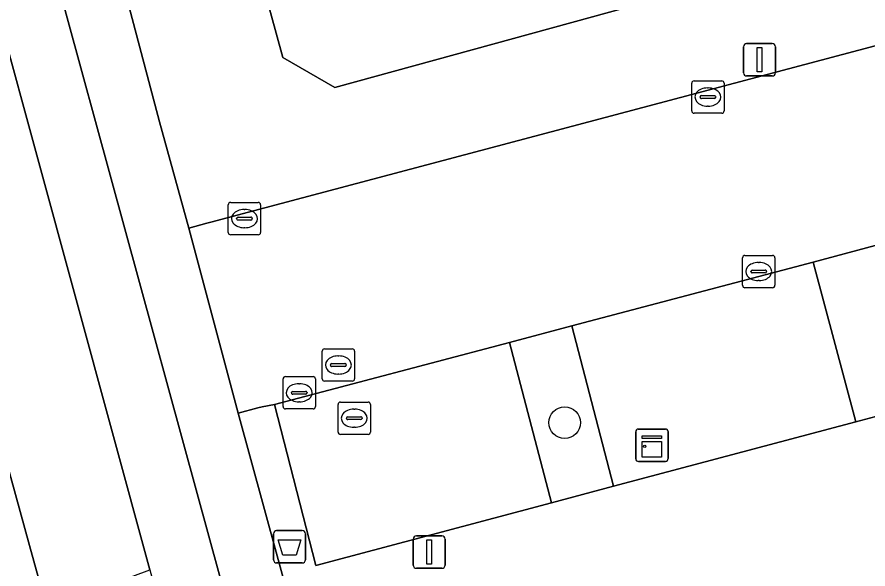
# Model space of a CAD drawing. Extents: x 162542 to 163147, y 380779 to 381521.
# Drawn here: x 162583.25 to 162609.54, y 381073.99 to 381091.04 of the extents above; entities that cross this region are included whole.
import ezdxf

# ---------------------------------------------------------------- set-up
doc = ezdxf.new("R2010")
doc.units = 0
for name, color, linetype in [('IMGEO_Afvalbak', 7, 'Continuous'), ('IMGEO_Berm_open', 7, 'Continuous'), ('IMGEO_Boom', 7, 'Continuous'), ('IMGEO_Fietspad_gesloten', 7, 'Continuous'), ('IMGEO_Groenvoorziening', 7, 'Continuous'), ('IMGEO_Kast', 7, 'Continuous'), ('IMGEO_Kolk', 7, 'Continuous'), ('IMGEO_Lichtmast', 7, 'Continuous'), ('IMGEO_Pand', 7, 'Continuous'), ('IMGEO_Parkeervlak_open', 7, 'Continuous'), ('IMGEO_Rijbaan_lokaal_open', 7, 'Continuous'), ('IMGEO_Rijbaan_regionaal_gesloten', 7, 'Continuous'), ('IMGEO_Rioolput', 7, 'Continuous'), ('IMGEO_Voetpad_open', 7, 'Continuous')]:
    doc.layers.add(name, color=color, linetype=linetype)

msp = doc.modelspace()

# ---------------------------------------------------------------- linework, layer by layer
at = {"layer": 'IMGEO_Afvalbak'}
for p, q in [((162591.168, 381074.274), (162591.168, 381075.074)), ((162591.168, 381075.074), (162591.168, 381074.274)), ((162591.268, 381075.174), (162592.058, 381075.174)), ((162592.058, 381075.174), (162591.268, 381075.174)), ((162592.158, 381075.074), (162592.158, 381074.274)), ((162592.158, 381074.274), (162592.158, 381075.074)), ((162592.058, 381074.174), (162591.268, 381074.174)), ((162591.268, 381074.174), (162592.058, 381074.174))]:
    msp.add_line(p, q, dxfattribs=at)
msp.add_lwpolyline([(162591.311, 381074.888), (162592.015, 381074.888), (162591.866, 381074.418), (162591.46, 381074.418), (162591.311, 381074.888)], dxfattribs=at)
for centre, start, end in [((162591.268, 381075.074), 90, 180), ((162591.268, 381075.074), 90, 180), ((162592.058, 381075.074), 0, 90), ((162592.058, 381075.074), 360, 90), ((162591.268, 381074.274), 180, 270), ((162591.268, 381074.274), 180, 270), ((162592.058, 381074.274), 270, 0), ((162592.058, 381074.274), 270, 0)]:
    msp.add_arc(centre, 0.1, start, end, dxfattribs=at)
at = {"layer": 'IMGEO_Berm_open'}
msp.add_lwpolyline([(162580.802, 381084.996), (162580.998, 381084.286), (162583.636, 381074.717), (162584.166, 381072.775), (162587.35, 381073.966), (162579.233, 381103.719), (162578.269, 381107.238), (162572.307, 381129.01), (162568.784, 381141.877)], dxfattribs=at)
at = {"layer": 'IMGEO_Boom'}
msp.add_circle((162600.169, 381078.511), 0.489, dxfattribs=at)
at = {"layer": 'IMGEO_Fietspad_gesloten'}
for points in [[(162643.462, 380875.449), (162639.655, 380889.439), (162637.353, 380897.897), (162637.06, 380898.972), (162635.614, 380904.269), (162634.818, 380907.18), (162628.553, 380930.119), (162627.119, 380935.366), (162613.988, 380983.443), (162609.049, 381001.918), (162603.581, 381022.358), (162590.197, 381071.276), (162588.809, 381076.324), (162582.093, 381100.864), (162580.289, 381107.447), (162569.546, 381146.716), (162569.494, 381146.907), (162565.078, 381163.085), (162555.861, 381196.62), (162551.297, 381213.188), (162551.179, 381213.625), (162548.732, 381222.717), (162546.96, 381221.17)], [(162563.738, 381160.379), (162566.376, 381150.67), (162568.784, 381141.877), (162572.307, 381129.01), (162578.269, 381107.238), (162579.233, 381103.719), (162587.35, 381073.966), (162588.244, 381070.704), (162588.271, 381070.711), (162589.315, 381066.9), (162589.289, 381066.894), (162595.339, 381044.824)]]:
    msp.add_lwpolyline(points, dxfattribs=at)
at = {"layer": 'IMGEO_Groenvoorziening'}
msp.add_lwpolyline([(162601.678, 381076.544), (162600.386, 381081.498), (162598.465, 381080.991), (162599.761, 381076.034)], close=True, dxfattribs=at)
at = {"layer": 'IMGEO_Kast'}
for p, q in [((162602.362, 381077.388), (162602.362, 381078.229)), ((162602.362, 381078.229), (162602.362, 381077.388)), ((162602.437, 381078.313), (162603.278, 381078.313)), ((162603.278, 381078.313), (162602.437, 381078.313)), ((162603.362, 381078.238), (162603.362, 381077.397)), ((162603.362, 381077.397), (162603.362, 381078.238)), ((162603.287, 381077.313), (162602.446, 381077.313)), ((162602.446, 381077.313), (162603.287, 381077.313))]:
    msp.add_line(p, q, dxfattribs=at)
for points in [[(162602.557, 381078.103), (162603.157, 381078.103), (162603.157, 381078.018), (162602.557, 381078.018), (162602.557, 381078.103)], [(162602.557, 381077.928), (162603.157, 381077.928), (162603.157, 381077.439), (162602.557, 381077.439), (162602.557, 381077.928)]]:
    msp.add_lwpolyline(points, dxfattribs=at)
msp.add_circle((162602.641, 381077.777), 0.0377, dxfattribs=at)
for centre, start, end in [((162602.44, 381078.235), 92.4484, 184.2845), ((162602.44, 381078.235), 92.4484, 184.2845), ((162603.284, 381078.235), 2.4484, 94.2845), ((162603.284, 381078.235), 2.4484, 94.2845), ((162602.44, 381077.391), 182.4484, 274.2845), ((162602.44, 381077.391), 182.4484, 274.2845), ((162603.284, 381077.391), 272.4484, 4.2845), ((162603.284, 381077.391), 272.4484, 4.2845)]:
    msp.add_arc(centre, 0.0779, start, end, dxfattribs=at)
at = {"layer": 'IMGEO_Kolk'}
for p, q in [((162604.092, 381088.145), (162604.092, 381088.997)), ((162604.167, 381089.071), (162605.019, 381089.071)), ((162605.093, 381088.997), (162605.093, 381088.145)), ((162604.58, 381088.851), (162604.605, 381088.851)), ((162604.351, 381088.565), (162604.351, 381088.577)), ((162604.789, 381088.528), (162604.391, 381088.528)), ((162604.394, 381088.614), (162604.792, 381088.614)), ((162604.835, 381088.577), (162604.835, 381088.565)), ((162604.603, 381088.291), (162604.578, 381088.291)), ((162605.019, 381088.071), (162604.167, 381088.071)), ((162589.772, 381084.388), (162589.772, 381085.24)), ((162589.847, 381085.314), (162590.699, 381085.314)), ((162590.773, 381085.24), (162590.773, 381084.388)), ((162590.26, 381085.094), (162590.285, 381085.094)), ((162590.031, 381084.808), (162590.031, 381084.82)), ((162590.469, 381084.771), (162590.071, 381084.771)), ((162590.074, 381084.857), (162590.472, 381084.857)), ((162590.515, 381084.82), (162590.515, 381084.808)), ((162590.283, 381084.534), (162590.258, 381084.534)), ((162590.699, 381084.314), (162589.847, 381084.314)), ((162605.738, 381083.679), (162606.59, 381083.679)), ((162605.663, 381082.753), (162605.663, 381083.605)), ((162606.151, 381083.459), (162606.176, 381083.459)), ((162606.664, 381083.605), (162606.664, 381082.753)), ((162605.922, 381083.173), (162605.922, 381083.185)), ((162606.36, 381083.136), (162605.962, 381083.136)), ((162605.965, 381083.222), (162606.363, 381083.222)), ((162606.406, 381083.185), (162606.406, 381083.173)), ((162606.174, 381082.899), (162606.149, 381082.899)), ((162606.59, 381082.679), (162605.738, 381082.679)), ((162591.464, 381079.007), (162591.464, 381079.859)), ((162591.539, 381079.933), (162592.391, 381079.933)), ((162591.952, 381079.713), (162591.977, 381079.713)), ((162592.465, 381079.859), (162592.465, 381079.007)), ((162591.766, 381079.476), (162592.164, 381079.476)), ((162591.723, 381079.427), (162591.723, 381079.439)), ((162592.161, 381079.39), (162591.763, 381079.39)), ((162592.207, 381079.439), (162592.207, 381079.427)), ((162592.391, 381078.933), (162591.539, 381078.933)), ((162591.975, 381079.153), (162591.95, 381079.153))]:
    msp.add_line(p, q, dxfattribs=at)
for points in [[(162604.092, 381088.145), (162604.092, 381088.997)], [(162604.167, 381089.071), (162605.019, 381089.071)], [(162605.093, 381088.997), (162605.093, 381088.145)], [(162605.019, 381088.071), (162604.167, 381088.071)], [(162589.772, 381084.388), (162589.772, 381085.24)], [(162589.847, 381085.314), (162590.699, 381085.314)], [(162590.773, 381085.24), (162590.773, 381084.388)], [(162590.699, 381084.314), (162589.847, 381084.314)], [(162605.738, 381083.679), (162606.59, 381083.679)], [(162605.663, 381082.753), (162605.663, 381083.605)], [(162606.664, 381083.605), (162606.664, 381082.753)], [(162606.59, 381082.679), (162605.738, 381082.679)], [(162591.464, 381079.007), (162591.464, 381079.859)], [(162591.539, 381079.933), (162592.391, 381079.933)], [(162592.465, 381079.859), (162592.465, 381079.007)], [(162592.391, 381078.933), (162591.539, 381078.933)]]:
    msp.add_lwpolyline(points, dxfattribs=at)
for centre, radius, start, end in [((162604.169, 381088.995), 0.0765, 91.552, 178.448), ((162604.169, 381088.995), 0.0765, 91.552, 178.448), ((162605.017, 381088.995), 0.0765, 1.552, 88.448), ((162605.017, 381088.995), 0.0765, 1.552, 88.448), ((162604.391, 381088.574), 0.0403, 85.8775, 175.7526), ((162604.388, 381088.564), 0.0366, 178.938, 274.7102), ((162604.792, 381088.571), 0.043, 264.8664, 352.4533), ((162604.796, 381088.576), 0.0386, 1.7309, 96.639), ((162604.169, 381088.147), 0.0765, 181.552, 268.448), ((162604.169, 381088.147), 0.0765, 181.552, 268.448), ((162605.017, 381088.147), 0.0765, 271.552, 358.448), ((162605.017, 381088.147), 0.0765, 271.552, 358.448), ((162589.849, 381085.238), 0.0765, 91.552, 178.448), ((162589.849, 381085.238), 0.0765, 91.552, 178.448), ((162590.697, 381085.238), 0.0765, 1.552, 88.448), ((162590.697, 381085.238), 0.0765, 1.552, 88.448), ((162590.071, 381084.817), 0.0403, 85.8775, 175.7526), ((162590.068, 381084.807), 0.0366, 178.938, 274.7102), ((162590.472, 381084.814), 0.043, 264.8664, 352.4533), ((162590.476, 381084.819), 0.0386, 1.7309, 96.639), ((162589.849, 381084.39), 0.0765, 181.552, 268.448), ((162589.849, 381084.39), 0.0765, 181.552, 268.448), ((162590.697, 381084.39), 0.0765, 271.552, 358.448), ((162590.697, 381084.39), 0.0765, 271.552, 358.448), ((162605.74, 381083.603), 0.0765, 91.552, 178.448), ((162605.74, 381083.603), 0.0765, 91.552, 178.448), ((162606.588, 381083.603), 0.0765, 1.552, 88.448), ((162606.588, 381083.603), 0.0765, 1.552, 88.448), ((162605.962, 381083.182), 0.0403, 85.8775, 175.7526), ((162605.959, 381083.172), 0.0366, 178.938, 274.7102), ((162606.363, 381083.179), 0.043, 264.8664, 352.4533), ((162606.367, 381083.184), 0.0386, 1.7309, 96.639), ((162605.74, 381082.755), 0.0765, 181.552, 268.448), ((162605.74, 381082.755), 0.0765, 181.552, 268.448), ((162606.588, 381082.755), 0.0765, 271.552, 358.448), ((162606.588, 381082.755), 0.0765, 271.552, 358.448), ((162591.541, 381079.857), 0.0765, 91.552, 178.448), ((162591.541, 381079.857), 0.0765, 91.552, 178.448), ((162592.389, 381079.857), 0.0765, 1.552, 88.448), ((162592.389, 381079.857), 0.0765, 1.552, 88.448), ((162591.763, 381079.436), 0.0403, 85.8775, 175.7526), ((162592.168, 381079.438), 0.0386, 1.7309, 96.639), ((162591.76, 381079.426), 0.0366, 178.938, 274.7102), ((162592.164, 381079.433), 0.043, 264.8664, 352.4533), ((162591.541, 381079.009), 0.0765, 181.552, 268.448), ((162591.541, 381079.009), 0.0765, 181.552, 268.448), ((162592.389, 381079.009), 0.0765, 271.552, 358.448), ((162592.389, 381079.009), 0.0765, 271.552, 358.448)]:
    msp.add_arc(centre, radius, start, end, dxfattribs=at)
for centre, major_axis, ratio, start_param, end_param in [((162604.579, 381088.571), (-0.387, 0.002), 0.722429, 4.712389, 7.853982), ((162604.604, 381088.571), (-0.39, 0.002), 0.717154, 1.570796, 4.712389), ((162590.259, 381084.814), (-0.387, 0.002), 0.722429, 4.712389, 7.853982), ((162590.284, 381084.814), (-0.39, 0.002), 0.717154, 1.570796, 4.712389), ((162606.15, 381083.179), (-0.387, 0.002), 0.722429, 4.712389, 7.853982), ((162606.175, 381083.179), (-0.39, 0.002), 0.717154, 1.570796, 4.712389), ((162591.951, 381079.433), (-0.387, 0.002), 0.722429, 4.712389, 7.853982), ((162591.976, 381079.433), (-0.39, 0.002), 0.717154, 1.570796, 4.712389)]:
    msp.add_ellipse(centre, major_axis=major_axis, ratio=ratio, start_param=start_param, end_param=end_param, dxfattribs=at)
at = {"layer": 'IMGEO_Lichtmast'}
for p, q in [((162605.79, 381090.222), (162606.58, 381090.222)), ((162606.58, 381090.222), (162605.79, 381090.222)), ((162605.69, 381089.322), (162605.69, 381090.122)), ((162605.69, 381090.122), (162605.69, 381089.322)), ((162606.68, 381090.122), (162606.68, 381089.322)), ((162606.68, 381089.322), (162606.68, 381090.122)), ((162606.58, 381089.222), (162605.79, 381089.222)), ((162605.79, 381089.222), (162606.58, 381089.222)), ((162595.585, 381075.009), (162596.375, 381075.009)), ((162596.375, 381075.009), (162595.585, 381075.009)), ((162595.485, 381074.109), (162595.485, 381074.909)), ((162595.485, 381074.909), (162595.485, 381074.109)), ((162596.475, 381074.909), (162596.475, 381074.109)), ((162596.475, 381074.109), (162596.475, 381074.909)), ((162596.375, 381074.009), (162595.585, 381074.009)), ((162595.585, 381074.009), (162596.375, 381074.009))]:
    msp.add_line(p, q, dxfattribs=at)
for points in [[(162606.11, 381090.097), (162606.26, 381090.097), (162606.26, 381089.347), (162606.11, 381089.347), (162606.11, 381090.097)], [(162595.905, 381074.884), (162596.055, 381074.884), (162596.055, 381074.134), (162595.905, 381074.134), (162595.905, 381074.884)]]:
    msp.add_lwpolyline(points, dxfattribs=at)
for centre, start, end in [((162605.79, 381090.122), 90, 180), ((162605.79, 381090.122), 90, 180), ((162606.58, 381090.122), 0, 90), ((162606.58, 381090.122), 360, 90), ((162605.79, 381089.322), 180, 270), ((162605.79, 381089.322), 180, 270), ((162606.58, 381089.322), 270, 0), ((162606.58, 381089.322), 270, 0), ((162595.585, 381074.909), 90, 180), ((162595.585, 381074.909), 90, 180), ((162596.375, 381074.909), 0, 90), ((162596.375, 381074.909), 360, 90), ((162595.585, 381074.109), 180, 270), ((162595.585, 381074.109), 180, 270), ((162596.375, 381074.109), 270, 0), ((162596.375, 381074.109), 270, 0)]:
    msp.add_arc(centre, 0.1, start, end, dxfattribs=at)
at = {"layer": 'IMGEO_Pand'}
msp.add_lwpolyline([(162600.302, 381097.368), (162590.15, 381094.574), (162590.201, 381094.388), (162591.456, 381089.793), (162593.07, 381088.868), (162608.871, 381093.213), (162609.125, 381093.283), (162607.552, 381099.062), (162607.297, 381098.992), (162604.014, 381098.088), (162603.937, 381098.369), (162603.665, 381098.294)], close=True, dxfattribs=at)
at = {"layer": 'IMGEO_Parkeervlak_open'}
for points in [[(162607.849, 381083.469), (162600.386, 381081.498), (162601.678, 381076.544), (162609.159, 381078.534)], [(162591.198, 381079.071), (162592.475, 381074.096), (162599.761, 381076.034), (162598.465, 381080.991)]]:
    msp.add_lwpolyline(points, close=True, dxfattribs=at)
at = {"layer": 'IMGEO_Rijbaan_lokaal_open'}
msp.add_lwpolyline([(162633.065, 381090.174), (162635.01, 381090.694), (162642.224, 381092.624), (162643.955, 381093.087), (162642.433, 381098.828), (162619.27, 381092.687), (162589.233, 381084.7), (162589.109, 381084.669), (162588.555, 381084.517), (162590.083, 381078.802), (162590.686, 381078.963), (162590.823, 381078.996), (162591.198, 381079.071), (162598.465, 381080.991), (162600.386, 381081.498), (162607.849, 381083.469), (162611.566, 381084.472), (162613.347, 381084.935), (162618.159, 381086.186), (162620.98, 381086.94)], close=True, dxfattribs=at)
at = {"layer": 'IMGEO_Rijbaan_regionaal_gesloten'}
msp.add_lwpolyline([(162604.23, 380992.009), (162606.175, 380992.527), (162602.577, 381005.584), (162599.68, 381016.171), (162599.383, 381017.214), (162593.636, 381037.357), (162586.071, 381065.081), (162584.166, 381072.775), (162583.636, 381074.717), (162580.998, 381084.286), (162580.802, 381084.996), (162577.586, 381096.775), (162574.847, 381106.808), (162573.192, 381112.822), (162566.984, 381135.586), (162566.579, 381135.97), (162560.929, 381154.336), (162547.428, 381203.498), (162545.39, 381202.947), (162559.589, 381151.874), (162591.435, 381037.32), (162599.016, 381010.476), (162604.23, 380992.009)], dxfattribs=at)
at = {"layer": 'IMGEO_Rioolput'}
for p, q in [((162592.749, 381080.791), (162593.601, 381080.791)), ((162592.674, 381079.865), (162592.674, 381080.717)), ((162593.162, 381080.571), (162593.187, 381080.571)), ((162593.675, 381080.717), (162593.675, 381079.865)), ((162592.933, 381080.285), (162592.933, 381080.297)), ((162593.371, 381080.248), (162592.973, 381080.248)), ((162592.976, 381080.334), (162593.374, 381080.334)), ((162593.417, 381080.297), (162593.417, 381080.285)), ((162593.185, 381080.011), (162593.16, 381080.011)), ((162593.601, 381079.791), (162592.749, 381079.791)), ((162593.166, 381078.22), (162593.166, 381079.072)), ((162593.241, 381079.146), (162594.093, 381079.146)), ((162593.654, 381078.926), (162593.679, 381078.926)), ((162594.167, 381079.072), (162594.167, 381078.22)), ((162593.425, 381078.64), (162593.425, 381078.652)), ((162593.468, 381078.689), (162593.866, 381078.689)), ((162593.909, 381078.652), (162593.909, 381078.64)), ((162593.863, 381078.603), (162593.465, 381078.603)), ((162594.093, 381078.146), (162593.241, 381078.146)), ((162593.677, 381078.366), (162593.652, 381078.366))]:
    msp.add_line(p, q, dxfattribs=at)
for points in [[(162592.749, 381080.791), (162593.601, 381080.791)], [(162592.674, 381079.865), (162592.674, 381080.717)], [(162593.675, 381080.717), (162593.675, 381079.865)], [(162593.601, 381079.791), (162592.749, 381079.791)], [(162593.166, 381078.22), (162593.166, 381079.072)], [(162593.241, 381079.146), (162594.093, 381079.146)], [(162594.167, 381079.072), (162594.167, 381078.22)], [(162594.093, 381078.146), (162593.241, 381078.146)]]:
    msp.add_lwpolyline(points, dxfattribs=at)
for centre, radius, start, end in [((162592.751, 381080.715), 0.0765, 91.552, 178.448), ((162592.751, 381080.715), 0.0765, 91.552, 178.448), ((162593.599, 381080.715), 0.0765, 1.552, 88.448), ((162593.599, 381080.715), 0.0765, 1.552, 88.448), ((162592.973, 381080.294), 0.0403, 85.8775, 175.7526), ((162592.97, 381080.284), 0.0366, 178.938, 274.7102), ((162593.374, 381080.291), 0.043, 264.8664, 352.4533), ((162593.378, 381080.296), 0.0386, 1.7309, 96.639), ((162592.751, 381079.867), 0.0765, 181.552, 268.448), ((162592.751, 381079.867), 0.0765, 181.552, 268.448), ((162593.599, 381079.867), 0.0765, 271.552, 358.448), ((162593.599, 381079.867), 0.0765, 271.552, 358.448), ((162593.243, 381079.07), 0.0765, 91.552, 178.448), ((162593.243, 381079.07), 0.0765, 91.552, 178.448), ((162594.091, 381079.07), 0.0765, 1.552, 88.448), ((162594.091, 381079.07), 0.0765, 1.552, 88.448), ((162593.465, 381078.649), 0.0403, 85.8775, 175.7526), ((162593.87, 381078.651), 0.0386, 1.7309, 96.639), ((162593.462, 381078.639), 0.0366, 178.938, 274.7102), ((162593.866, 381078.646), 0.043, 264.8664, 352.4533), ((162593.243, 381078.222), 0.0765, 181.552, 268.448), ((162593.243, 381078.222), 0.0765, 181.552, 268.448), ((162594.091, 381078.222), 0.0765, 271.552, 358.448), ((162594.091, 381078.222), 0.0765, 271.552, 358.448)]:
    msp.add_arc(centre, radius, start, end, dxfattribs=at)
for centre, major_axis, ratio, start_param, end_param in [((162593.161, 381080.291), (-0.387, 0.002), 0.722429, 4.712389, 7.853982), ((162593.186, 381080.291), (-0.39, 0.002), 0.717154, 1.570796, 4.712389), ((162593.653, 381078.646), (-0.387, 0.002), 0.722429, 4.712389, 7.853982), ((162593.678, 381078.646), (-0.39, 0.002), 0.717154, 1.570796, 4.712389)]:
    msp.add_ellipse(centre, major_axis=major_axis, ratio=ratio, start_param=start_param, end_param=end_param, dxfattribs=at)
at = {"layer": 'IMGEO_Voetpad_open'}
for points in [[(162600.15, 381042.633), (162594.63, 381062.596), (162594.436, 381063.298), (162594.317, 381063.28), (162594.301, 381063.338), (162593.274, 381067.127), (162590.083, 381078.802), (162588.555, 381084.517), (162587.653, 381087.807), (162586.182, 381093.351), (162583.138, 381104.821), (162576.291, 381129.86), (162573.771, 381139.072), (162572.06, 381145.331), (162571.507, 381147.44), (162569.494, 381146.907), (162569.546, 381146.716), (162580.289, 381107.447), (162582.093, 381100.864), (162588.809, 381076.324), (162590.197, 381071.276), (162603.581, 381022.358)], [(162612.87, 381079.522), (162609.159, 381078.534), (162601.678, 381076.544), (162599.761, 381076.034), (162592.475, 381074.096), (162591.198, 381079.071), (162590.823, 381078.996), (162590.686, 381078.963), (162590.083, 381078.802), (162593.274, 381067.127), (162594.301, 381063.338), (162598.433, 381064.446), (162598.963, 381064.59), (162597.747, 381069.047), (162598.655, 381070.63), (162613.778, 381074.72)]]:
    msp.add_lwpolyline(points, dxfattribs=at)
for points in [[(162619.27, 381092.687), (162642.433, 381098.828), (162649.592, 381100.726), (162648.066, 381106.457), (162646.014, 381105.912), (162640.197, 381104.368), (162628.178, 381101.192), (162622.828, 381099.762), (162623.542, 381097.085), (162617.289, 381095.423), (162614.958, 381094.735), (162609.155, 381093.173), (162609.125, 381093.283), (162608.871, 381093.213), (162593.07, 381088.868), (162591.456, 381089.793), (162590.201, 381094.388), (162586.182, 381093.351), (162587.653, 381087.807), (162588.555, 381084.517), (162589.109, 381084.669), (162589.233, 381084.7)], [(162609.159, 381078.534), (162612.87, 381079.522), (162611.566, 381084.472), (162607.849, 381083.469)]]:
    msp.add_lwpolyline(points, close=True, dxfattribs=at)

doc.saveas('drawing.dxf')
